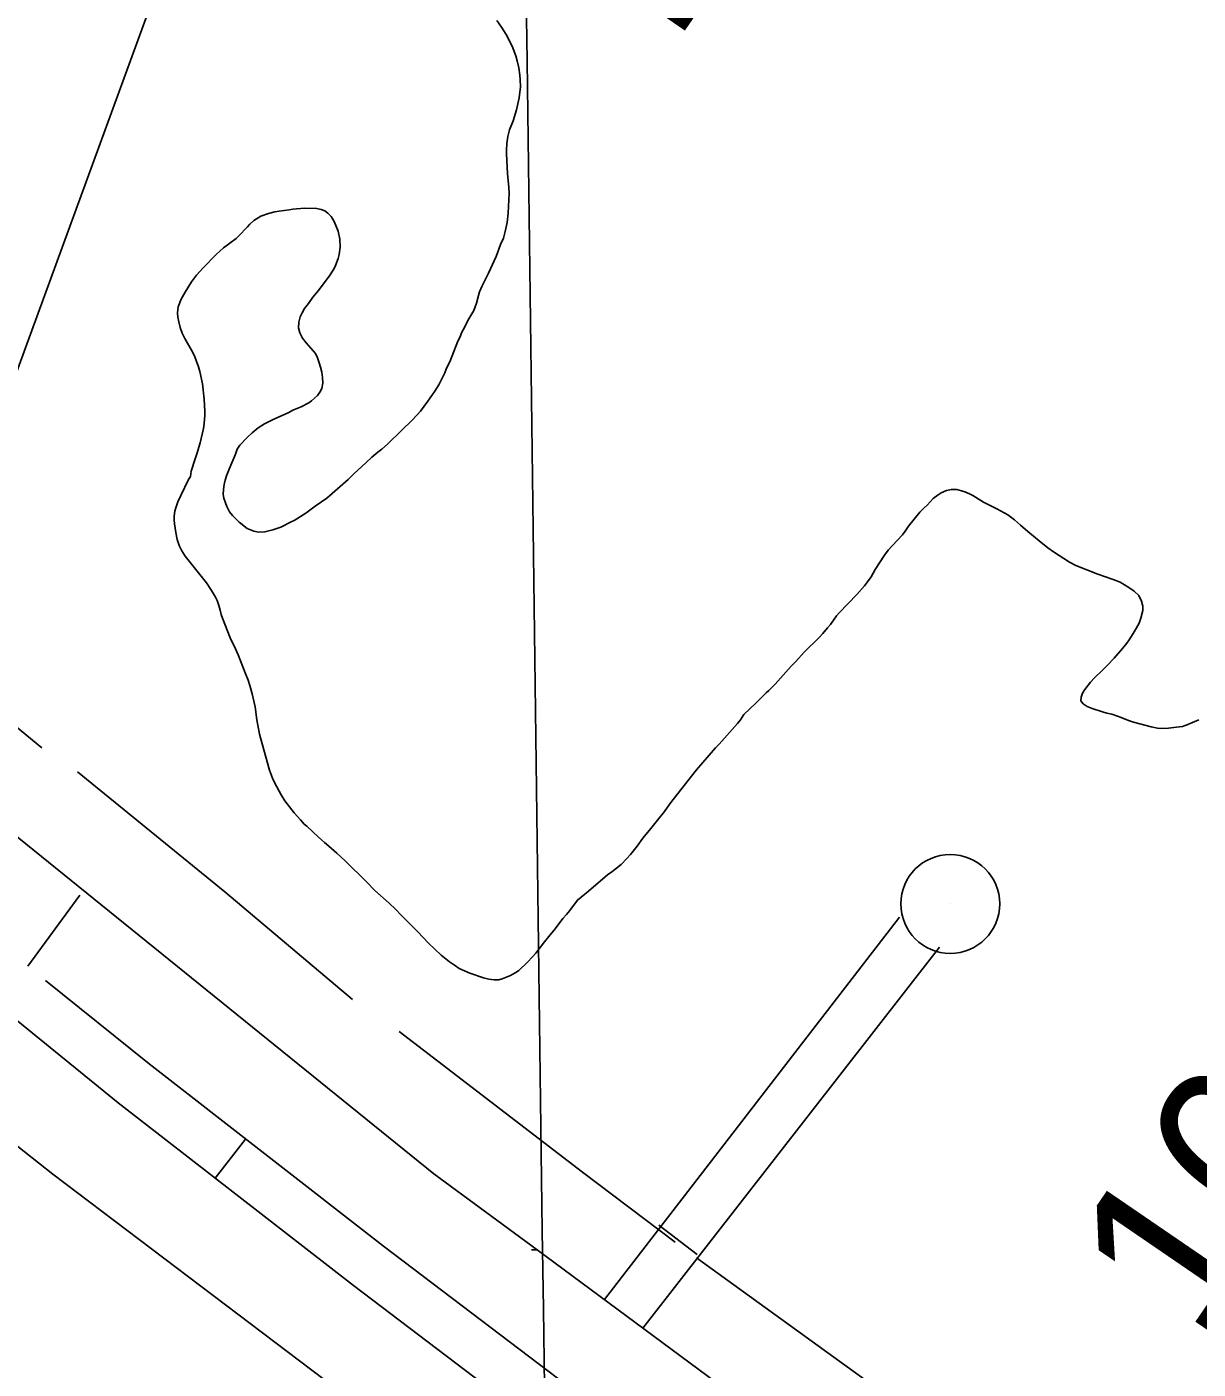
# Model space of a CAD drawing. Extents: x 3734862 to 3772949, y 391520 to 417239.
# Drawn here: x 3757277 to 3757987, y 397909 to 398724 of the extents above; entities that cross this region are included whole.
import ezdxf

# ---------------------------------------------------------------- set-up
doc = ezdxf.new("R2010")
doc.units = 0
for name, color, linetype in [('V-GRID-MAJR', 7, 'Continuous'), ('V-RIVR-EDGE', 7, 'Continuous'), ('V-RIVR-RANG-IDEN', 7, 'Continuous'), ('V-ROAD-CNTR', 7, 'Continuous'), ('V-SITE-VEGE', 7, 'Continuous'), ('V-SURV-IDEN', 7, 'Continuous'), ('V-TOPO-SHOR', 7, 'Continuous'), ('V-TOPO-TOWR', 7, 'Continuous')]:
    doc.layers.add(name, color=color, linetype=linetype)

msp = doc.modelspace()

# ---------------------------------------------------------------- linework, layer by layer
at = {"layer": 'V-GRID-MAJR'}
msp.add_spline([(3757600.99, 397094.2), (3757521.7, 403151.11), (3757442.36, 409211.39), (3757363.03, 415271.68), (3757362.98, 415275.05)], degree=3, dxfattribs=at)
at = {"layer": 'V-RIVR-EDGE'}
msp.add_spline([(3755702.08, 404495.32), (3755757.18, 404470.77), (3755793.3, 404451.23), (3755852.47, 404424.41), (3755881.39, 404415.75), (3755906.23, 404404.38), (3755920.22, 404395.76), (3755948.67, 404379.41), (3755958.16, 404378.93), (3755969.01, 404378), (3755990.69, 404368.45), (3756022.75, 404350.29), (3756054.82, 404336.64), (3756079.66, 404323.02), (3756103.59, 404309.39), (3756144.23, 404288.04), (3756167.69, 404268.99), (3756188.91, 404253.57), (3756231.36, 404233.11), (3756271.56, 404217.19), (3756299.11, 404203.1), (3756403.01, 404163.51), (3756460.37, 404140.31), (3756508.69, 404114.87), (3756530.82, 404103.96), (3756588.18, 404078.04), (3756639.21, 404052.15), (3756694.29, 404019.45), (3756726.8, 403998.12), (3756735.82, 403989.06), (3756740.32, 403979.55), (3756740.3, 403973.22), (3756740.74, 403967.79), (3756747.5, 403960.54), (3756759.69, 403953.73), (3756786.34, 403941.46), (3756814.34, 403929.18), (3756864.47, 403904.64), (3756889.32, 403895.98), (3756899.72, 403897.32), (3756908.33, 403901.82), (3756919.18, 403901.34), (3756933.18, 403894.07), (3756945.83, 403892.68), (3756956.23, 403893.11), (3756962.12, 403897.16), (3756970.71, 403896.69), (3756978.39, 403894.41), (3756992.41, 403894.83), (3757002.82, 403897.51), (3757019.1, 403901.54), (3757027.7, 403901.52), (3757034.02, 403901.05), (3757036.27, 403896.53), (3757036.71, 403891.1), (3757038.5, 403883.41), (3757046.62, 403874.34), (3757060.62, 403866.17), (3757076.41, 403853.92), (3757104.39, 403831.25), (3757122.44, 403816.73), (3757145.47, 403804.47), (3757165.34, 403796.73), (3757181.6, 403787.2), (3757194.24, 403777.67), (3757213.65, 403765.41), (3757229.9, 403756.33), (3757251.58, 403745.88), (3757266.49, 403741.32), (3757283.2, 403734.49), (3757308.94, 403720.87), (3757360.42, 403694.06), (3757393.83, 403670.92), (3757429.96, 403657.26), (3757461.59, 403645.43), (3757505.4, 403628.14), (3757548.31, 403610.4), (3757591.66, 403587.23), (3757649.45, 403552.27), (3757711.75, 403512.78), (3757753.76, 403493.23), (3757766.86, 403487.78), (3757773.19, 403487.76), (3757785.86, 403494.06), (3757794.45, 403494.04), (3757803.49, 403489.49), (3757807.08, 403480.89), (3757810.64, 403456.02), (3757814.23, 403447.87), (3757826.42, 403436.99), (3757854.41, 403422.9), (3757930.26, 403373.88), (3757975.85, 403342.57), (3758005.19, 403323.5), (3758062.07, 403286.74), (3758092.31, 403263.6), (3758175.82, 403209.59), (3758234.51, 403169.2), (3758283.7, 403133.81), (3758328.84, 403103.41), (3758399.23, 403041.74), (3758421.79, 403023.15), (3758438.05, 403017.68), (3758463.83, 403017.62), (3758491.43, 403026.14), (3758504.53, 403022.04), (3758513.56, 403014.33), (3758513.99, 403006.19), (3758499.95, 402997.18), (3758498.12, 402989.95), (3758502.16, 402978.18), (3758510.73, 402969.57), (3758522.02, 402962.76), (3758545.05, 402948.69), (3758582.07, 402926.89), (3758650.23, 402878.79), (3758697.61, 402840.7), (3758721.52, 402820.29), (3758740.94, 402809.39), (3758782.02, 402784.87), (3758831.24, 402755.36), (3758902.12, 402711.78), (3758960.36, 402675.46), (3759018.58, 402634.62), (3759069.59, 402599.68), (3759134.59, 402553.4), (3759185.57, 402508.06), (3759223.48, 402478.12), (3759262.29, 402448.18), (3759321.41, 402402.37), (3759371.51, 402366.07), (3759431.54, 402323.42), (3759463.59, 402300.28), (3759488.86, 402281.68), (3759576.89, 402222.68), (3759626.99, 402186.84), (3759672.12, 402153.72), (3759778.21, 402087.44), (3759832.83, 402050.68), (3759873, 402019.38), (3759909.55, 401989.45), (3760050.81, 401883.75), (3760100.02, 401850.16), (3760145.61, 401819.31), (3760185.77, 401788.01), (3760211.95, 401766.69), (3760254.82, 401734.48), (3760285.51, 401709.08), (3760303.12, 401700.45), (3760325.25, 401691.35), (3760352.78, 401671.39), (3760391.14, 401641), (3760430.41, 401611.96), (3760461.55, 401590.18), (3760536.95, 401542.97), (3760582.99, 401510.76), (3760602.85, 401495.79), (3760629.02, 401477.18), (3760672.36, 401449.49), (3760711.19, 401426.79), (3760818.61, 401347.85), (3760872.33, 401310.64), (3760925.58, 401271.62), (3760948.6, 401251.67), (3761039.76, 401181.81), (3761107.02, 401135.52), (3761151.7, 401104.67), (3761172.93, 401093.31), (3761186.03, 401090.57), (3761199.15, 401092.79), (3761219.51, 401099.07), (3761228.11, 401099.5), (3761233.52, 401095.42), (3761236.67, 401087.73), (3761236.64, 401077.78), (3761228.47, 401063.78), (3761223.03, 401057.47), (3761223.01, 401049.33), (3761228.86, 401039.37), (3761242.39, 401026.67), (3761254.14, 401021.67), (3761266.79, 401018.47), (3761292.52, 401001.68), (3761317.34, 400980.37), (3761342.15, 400955.44), (3761463.07, 400853.4), (3761509.99, 400812.14), (3761550.15, 400777.68), (3761585.34, 400746.84), (3761681.47, 400674.26), (3761756.4, 400618.91), (3761817.77, 400572.19), (3761878.26, 400530.44), (3761996.49, 400436.55), (3762057.42, 400389.83), (3762104.8, 400352.63), (3762156.25, 400313.17), (3762204.54, 400277.33), (3762245.17, 400247.84), (3762291.65, 400210.19), (3762325.94, 400182.07), (3762356.18, 400159.84), (3762404.02, 400123.55), (3762432.9, 400101.32), (3762455.49, 400091.32), (3762473.53, 400075.9), (3762512.34, 400044.16), (3762551.6, 400012.41), (3762593.58, 399983.82), (3762620.21, 399963.4), (3762661.74, 399937.08), (3762686.57, 399919.83), (3762793.08, 399841.35), (3762834.61, 399812.76), (3762873.44, 399790.05), (3762923.1, 399758.28), (3762956.96, 399737.4), (3762984.05, 399721.5), (3763024.22, 399693.37), (3763075.23, 399657.52), (3763115.86, 399633.91), (3763172.75, 399601.21), (3763228.74, 399568.52), (3763285.17, 399533.57), (3763344.31, 399494.08), (3763398.47, 399455.06), (3763444.06, 399421.04), (3763484.68, 399391.09), (3763603.38, 399303.08), (3763654.82, 399261.81), (3763661.14, 399259.53), (3763667.01, 399254.54), (3763671.96, 399245.04), (3763696.33, 399224.18), (3763722.94, 399200.15), (3763745.5, 399180.2), (3763818.14, 399117.17), (3763841.61, 399099.47), (3763852.45, 399092.21), (3763858.76, 399084.06), (3763874.99, 399067.29), (3763898, 399045.98), (3763924.62, 399023.76), (3763949, 399007.87), (3763970.2, 398987.47), (3764004.03, 398952.57), (3764028.38, 398926.74), (3764056.8, 398899.54), (3764092.88, 398862.37), (3764130.77, 398826.11), (3764147.01, 398811.6), (3764152.86, 398799.83), (3764162.32, 398783.53), (3764173.58, 398768.58), (3764186.67, 398757.24), (3764206.08, 398746.34), (3764226.87, 398742.22), (3764246.29, 398733.58), (3764269.32, 398717.7), (3764284.2, 398703.19), (3764301.81, 398691.84), (3764323.02, 398678.23), (3764345.14, 398660.99), (3764412.35, 398596.62), (3764457.02, 398559.88), (3764502.6, 398522.69), (3764538.26, 398497.74), (3764566.26, 398486.36), (3764583.89, 398484.51), (3764604.25, 398486.27), (3764616.45, 398486.24), (3764626.39, 398481.69), (3764630.89, 398474.45), (3764636.29, 398461.32), (3764634.9, 398450.02), (3764631.72, 398441.44), (3764633.06, 398434.65), (3764636.21, 398430.12), (3764643.89, 398425.58), (3764661.06, 398421.47), (3764685.44, 398409.2), (3764715.22, 398382), (3764745.45, 398356.15), (3764793.31, 398328), (3764844.31, 398292.6), (3764885.83, 398258.14), (3764918.78, 398234.54), (3764992.82, 398187.79), (3765058.27, 398144.22), (3765088.07, 398128.32), (3765140.91, 398100.15), (3765168.89, 398079.74), (3765193.71, 398061.59), (3765246.12, 398042.02), (3765282.23, 398018.42), (3765309.74, 397989.41), (3765339.95, 397955.42), (3765361.15, 397933.67), (3765382.35, 397911.91), (3765434.69, 397867.92), (3765477.57, 397838.43), (3765508.73, 397823.88), (3765545.3, 397801.18), (3765575.54, 397778.05), (3765617.52, 397749.91), (3765653.64, 397726.31), (3765681.63, 397709.96), (3765727.23, 397684.53), (3765761.99, 397660.02), (3765771.94, 397659.55), (3765788.21, 397659.96), (3765793.64, 397658.14), (3765793.63, 397653.62), (3765785.47, 397648.66), (3765785.47, 397645.5), (3765790.86, 397632.82), (3765800.33, 397623.76), (3765814.78, 397612.87), (3765831.94, 397605.59), (3765847.31, 397603.29), (3765858.15, 397598.75), (3765865.82, 397593.3), (3765888.84, 397576.97), (3765908.7, 397561.54), (3765918.16, 397548.41), (3765919.5, 397542.07), (3765921.3, 397536.19), (3765926.71, 397533.46), (3765933.05, 397534.35), (3765940.73, 397533.43), (3765944.79, 397530.25), (3765956.97, 397519.37), (3765987.67, 397499.85), (3766024.67, 397468.11), (3766059.41, 397438.18), (3766085.13, 397413.25), (3766102.73, 397400.09), (3766131.61, 397377.42), (3766172.69, 397350.18), (3766210.59, 397318.89), (3766264.32, 397285.3), (3766306.76, 397260.78), (3766362.73, 397220.85), (3766381.12, 397208.5)], degree=3, dxfattribs=at)
at = {"layer": 'V-ROAD-CNTR'}
for p, q in [((3757308.64, 398197), (3757277.19, 398153.96)), ((3757409.3, 398049), (3757390.9, 398025.31)), ((3757659.89, 397996.76), (3757683.24, 397978.89))]:
    msp.add_line(p, q, dxfattribs=at)
for points in [[(3754306.1, 400665.86), (3755793.05, 399434.27), (3757000.71, 398450.49), (3757523.37, 398027.83), (3757586.2, 397981.87), (3757582.75, 397981.83)], [(3755486.61, 399576.42), (3755624.6, 399464.14), (3755767.07, 399346.77), (3755941.14, 399201.44), (3756080.43, 399085.13), (3756216.66, 398975.14), (3756360.51, 398858.88), (3756490.35, 398752.61), (3756624.51, 398644.55), (3756763.81, 398532.09), (3756897.97, 398422.24), (3757048.68, 398301.26), (3757205.49, 398173.36), (3757258.9, 398130.17), (3757332.04, 398071.02), (3757474.72, 397960.21), (3757598.93, 397865.99)], [(3757627.06, 397951.58), (3757805.88, 398183.51)], [(3757650.31, 397934.35), (3757830.2, 398165.32)], [(3757287.94, 398145.27), (3757350.68, 398094.53), (3757492.98, 397984.01), (3757616.96, 397889.96), (3757740.05, 397798.14), (3757899.92, 397680.65), (3758063.25, 397560.22), (3758189.84, 397466.68), (3758293.17, 397390.5), (3758447.51, 397274.54), (3758452.45, 397270.91)], [(3757586.2, 397981.87), (3757749.19, 397861.05), (3758031.99, 397647.9), (3758284.13, 397463.9), (3758547.76, 397268.18), (3758713.39, 397143.23)]]:
    msp.add_lwpolyline(points, dxfattribs=at)
at = {"layer": 'V-SITE-VEGE'}
for points in [[(3757568.66, 398610.66), (3757569.09, 398622.77), (3757569.06, 398626.3), (3757568.24, 398634.79), (3757567.62, 398646.66), (3757567.53, 398648.91), (3757567.79, 398652.97), (3757568.44, 398657.19), (3757569.46, 398661.18), (3757571.59, 398666.68), (3757573.57, 398673.39), (3757575.23, 398680.62), (3757576.08, 398687.39), (3757575.9, 398691.67), (3757575.57, 398694.45), (3757574.94, 398698.8), (3757574.08, 398703.08), (3757573.3, 398706.08), (3757571, 398711.93), (3757567.33, 398719.11), (3757564.59, 398723.45), (3757561.62, 398727.56)], [(3757487.68, 398199.85), (3757482.68, 398204.99), (3757469.72, 398217.74), (3757464.65, 398222.43), (3757459.72, 398226.75), (3757457.15, 398228.83), (3757453.52, 398232.11), (3757446.4, 398238.82), (3757444.81, 398240.08), (3757442.61, 398242.7), (3757438.66, 398246.95), (3757433.12, 398254.19), (3757430.83, 398257.86), (3757427.1, 398264.89), (3757425.64, 398267.89), (3757423.8, 398272.83), (3757421.25, 398281.53), (3757417.68, 398294.66), (3757416.11, 398303.21), (3757414.99, 398311.17), (3757413.35, 398319.12), (3757411.88, 398324.07), (3757410.8, 398327.29), (3757408.96, 398331.79), (3757404.81, 398342.66), (3757403.21, 398346.4), (3757399.92, 398353.06), (3757395.16, 398364.9), (3757394.39, 398367.3), (3757393.77, 398369.92), (3757393, 398372.62), (3757391.92, 398375.62), (3757390.92, 398377.72), (3757388.64, 398381.76), (3757385.52, 398386.32), (3757379.97, 398393.56), (3757375.87, 398398.49), (3757372.61, 398402.6), (3757370.63, 398405.81), (3757369.02, 398409.03), (3757367.71, 398412.78), (3757366.93, 398416.98), (3757366.13, 398422.24), (3757365.89, 398424.57), (3757365.95, 398426.9), (3757366.37, 398429.98), (3757366.96, 398432.01), (3757368.21, 398435.48), (3757369.98, 398439.48), (3757374.63, 398449.07), (3757375.75, 398450.95), (3757376.32, 398454.26), (3757376.98, 398456.67), (3757377.94, 398459.16), (3757379.77, 398464.66), (3757381.74, 398471.37), (3757383.63, 398479.95), (3757384.05, 398483.04), (3757384.54, 398488.23), (3757384.6, 398490.26), (3757384.16, 398497.85), (3757383.11, 398507.08), (3757381.47, 398514.58), (3757380.69, 398517.43), (3757378.46, 398523.43), (3757377.24, 398526.13), (3757372.36, 398534.58), (3757370.83, 398537.87), (3757369.52, 398541.24), (3757368.67, 398544.7), (3757368.12, 398547.62), (3757367.87, 398550.18), (3757368.29, 398553.94), (3757370.13, 398558.54), (3757372.51, 398562.84), (3757376.36, 398569.04), (3757379.41, 398573.04), (3757383.43, 398577.51), (3757391.48, 398585.62), (3757395.81, 398589.71), (3757403.51, 398595.26), (3757405, 398596.63), (3757410.44, 398602.46), (3757411.93, 398603.98), (3757414.32, 398606.17), (3757418.51, 398608.84), (3757423.23, 398610.38), (3757426.98, 398611.39), (3757429.68, 398611.94), (3757435.61, 398612.66), (3757437.94, 398613.05), (3757440.11, 398613.3), (3757445.3, 398613.64), (3757452.29, 398613.55), (3757455.07, 398612.97), (3757457.41, 398612.01), (3757459.23, 398610.75), (3757461.2, 398608.73), (3757463.1, 398605.52), (3757465.33, 398599.83), (3757466.35, 398594.95)], [(3757466.35, 398594.95), (3757466.69, 398590.06), (3757466.12, 398585.63), (3757465.39, 398583.14), (3757463.85, 398578.85), (3757462.96, 398577.03), (3757460.14, 398572.65), (3757456.87, 398568.42), (3757453.45, 398563.73), (3757450.1, 398559.64), (3757447.35, 398555.94), (3757445.04, 398552.76), (3757443.56, 398550.12), (3757442.45, 398547.78), (3757441.58, 398544.54), (3757441.46, 398541.08), (3757442.23, 398538.16), (3757443.76, 398534.93), (3757445.96, 398532.02), (3757448.92, 398528.81), (3757451.58, 398525.53), (3757452.88, 398522.83), (3757453.96, 398519.98), (3757454.73, 398517.21), (3757455.43, 398514.21), (3757455.98, 398511.06), (3757456.16, 398507.6), (3757455.58, 398504.37), (3757454.33, 398502.02), (3757452.99, 398500.14), (3757449.33, 398496.8), (3757447.69, 398495.58), (3757442.97, 398493.21), (3757437.88, 398491.14), (3757435.56, 398489.85), (3757426.05, 398485.56), (3757420.73, 398482.81), (3757416.92, 398480.38), (3757413.34, 398477.41), (3757410.28, 398474.61), (3757405.73, 398469.84), (3757404.25, 398467.57), (3757403.07, 398464.4), (3757399.31, 398455.35), (3757397.77, 398451.28), (3757396.96, 398448.72), (3757396.3, 398446.16), (3757395.8, 398443), (3757395.75, 398439.99), (3757396.07, 398437.81), (3757397, 398434.89), (3757397.84, 398432.72), (3757399.52, 398429.5), (3757401.27, 398427.34), (3757405.36, 398423.23), (3757410.2, 398419.29), (3757414.35, 398417.67), (3757417.13, 398417.24), (3757420.97, 398417.35), (3757425.77, 398418.59), (3757430.64, 398420.21), (3757436.85, 398423.49), (3757438.72, 398424.33), (3757445.83, 398428.67), (3757451.43, 398432.85), (3757458.53, 398437.87), (3757471.59, 398449.18), (3757474.95, 398452.51), (3757482.26, 398459.18), (3757485.91, 398462.67), (3757489.5, 398465.78), (3757491.89, 398467.6), (3757495.4, 398470.49), (3757504.04, 398479.13), (3757510.08, 398484.89), (3757513.44, 398488.3), (3757515.37, 398490.65), (3757519.84, 398496.55), (3757524.07, 398502.67), (3757526.52, 398506.52), (3757528, 398509.32), (3757530.07, 398513.77), (3757531.25, 398516.56), (3757533.1, 398520.48), (3757538.1, 398533), (3757539.36, 398535.71), (3757540.24, 398538.13), (3757542.32, 398541.75), (3757544.02, 398545.6), (3757547.8, 398551.72), (3757549.34, 398556.09), (3757550.58, 398560.76), (3757551.24, 398562.87), (3757552.64, 398566.11), (3757556.71, 398574.26), (3757561.21, 398584.37), (3757563.93, 398591.61), (3757565.63, 398595.61), (3757566.8, 398599.53), (3757567.88, 398605.1), (3757568.66, 398610.66)], [(3757926.24, 398391.58), (3757912.97, 398397.03), (3757909.12, 398399.03), (3757899.3, 398405.26), (3757895.97, 398407.64), (3757890.75, 398411.81), (3757883.87, 398417.54), (3757879.47, 398421.48), (3757875.69, 398424.68), (3757871.68, 398427.58), (3757865.04, 398431.21), (3757856.95, 398435.43), (3757850.47, 398439.42), (3757848.49, 398440.43), (3757845.54, 398441.63), (3757843.6, 398442.31), (3757840.73, 398443), (3757837.48, 398443.08), (3757834.47, 398442.48), (3757831.34, 398441.09), (3757829.38, 398439.9), (3757826.45, 398437.62), (3757822.73, 398433.62), (3757820.71, 398431.8), (3757818.4, 398429.3), (3757811.41, 398420.75), (3757809.33, 398417.66), (3757807.77, 398415.54), (3757801.51, 398408.95), (3757799.05, 398406.22), (3757796.82, 398403.27), (3757791.25, 398394.58), (3757788.81, 398389.98), (3757786.5, 398386.95), (3757784.64, 398384.68), (3757780.02, 398379.38), (3757769.37, 398368.25), (3757767.8, 398366.36), (3757764.01, 398361.21), (3757762.3, 398359.09), (3757759.4, 398355.69), (3757757.39, 398353.49), (3757748.14, 398344.32), (3757743.15, 398338.65), (3757740.32, 398335.77), (3757730.49, 398325.01), (3757726.61, 398321.15), (3757725.12, 398319.78), (3757718.78, 398313.34), (3757711.62, 398306.6), (3757709.46, 398303.35), (3757707.6, 398301.07), (3757696.51, 398288.58), (3757694.27, 398286.23), (3757682.73, 398272.91), (3757677.6, 398266.26), (3757667.26, 398253.17), (3757662.72, 398246.89), (3757660.79, 398244.4), (3757655.06, 398237.29), (3757650.3, 398231.61), (3757646.8, 398226.62), (3757642.79, 398221.63), (3757640.55, 398219.2), (3757637.05, 398215.64), (3757631.45, 398211.09), (3757628.76, 398209.19), (3757617.26, 398199.4), (3757610.62, 398193.93), (3757605.93, 398187.73), (3757603.92, 398185.23), (3757601.69, 398182.81), (3757597, 398176.61), (3757593.21, 398171.92), (3757590.68, 398168.59), (3757588.52, 398166.02), (3757585.25, 398161.78), (3757583.31, 398159.51), (3757580.33, 398156.25), (3757575.04, 398151.33), (3757572.72, 398149.73), (3757569.95, 398148.28), (3757564.93, 398146.21), (3757562.9, 398145.59), (3757559.98, 398145.49), (3757556.81, 398145.99), (3757553.58, 398146.87), (3757545.29, 398149.66), (3757538.87, 398152.54), (3757536.53, 398154.02), (3757532.98, 398156.47), (3757530.86, 398158.1), (3757527.98, 398160.64), (3757520.26, 398167.87), (3757513.74, 398174.73), (3757511.32, 398177.04), (3757509.8, 398178.68), (3757503.66, 398184.72), (3757500.17, 398188.45), (3757496.31, 398192.17), (3757487.68, 398199.85)], [(3757987.54, 398303.38), (3757979.98, 398300.01), (3757977.58, 398299.32), (3757974.05, 398298.76), (3757969.24, 398298.27), (3757965.04, 398298.09), (3757962.56, 398298.29), (3757958.64, 398299.16), (3757947.87, 398301.93), (3757944.93, 398302.96), (3757940.41, 398304.65), (3757938.29, 398305.61), (3757934.75, 398306.71), (3757931.81, 398307.44), (3757929.1, 398308.24), (3757922.92, 398310.22), (3757919.91, 398311.47), (3757917.34, 398313.11), (3757915.97, 398314.75), (3757916.1, 398317.08), (3757916.98, 398319.42), (3757918.32, 398321.68), (3757921.89, 398326.22), (3757924.27, 398328.8), (3757928.75, 398333.04), (3757932.18, 398336.53), (3757936.13, 398340.77), (3757941.27, 398346.67), (3757943.79, 398349.78), (3757945.28, 398351.89), (3757947.81, 398355.75), (3757949.81, 398359.07), (3757951.29, 398361.86), (3757952.47, 398364.96), (3757953.63, 398369.7), (3757953.53, 398372.33), (3757952.83, 398375.33), (3757951.15, 398378.7), (3757948.42, 398381.46), (3757945.02, 398383.68), (3757939.89, 398386.73), (3757935.67, 398388.42), (3757926.24, 398391.58)]]:
    msp.add_lwpolyline(points, dxfattribs=at)
at = {"layer": 'V-TOPO-SHOR'}
for points in [[(3755334.3, 399625.48), (3755442.06, 399538.86), (3755581.07, 399423.47), (3755728.89, 399301.42), (3755892.3, 399167.38), (3756068.62, 399019.96), (3756263.22, 398859.91), (3756441.49, 398721.26), (3756494.37, 398678.59), (3756689.67, 398515.17), (3756886.98, 398353.78), (3757004.26, 398260.45), (3757127, 398158.4), (3757292.4, 398027.74), (3757471.99, 397891.8), (3757660.45, 397741.79), (3757737, 397687.86), (3757747.16, 397681.21)], [(3757218.81, 398373.48), (3757441.49, 398982.9), (3757546.96, 399270.04)], [(3757180.5, 398370.99), (3757219.13, 398341), (3757285.58, 398286.31)], [(3757307.25, 398271.67), (3757396.75, 398198.99), (3757474.06, 398133.61)], [(3757502.51, 398114.31), (3757613.66, 398029), (3757669.91, 397986.36)], [(3757682.78, 397977.03), (3757804.06, 397889.11), (3757890.69, 397824.56), (3757932.81, 397793.18), (3758068.98, 397695.28), (3758271.1, 397539.91)]]:
    msp.add_lwpolyline(points, dxfattribs=at)
at = {"layer": 'V-TOPO-TOWR'}
msp.add_line((3757836.76, 398191.64), (3757836.76, 398191.64), dxfattribs=at)
msp.add_circle((3757836.76, 398191.64), 30, dxfattribs=at)

# ---------------------------------------------------------------- texts
at = {"layer": 'V-RIVR-RANG-IDEN'}
msp.add_text('D-140', height=83, rotation=55.44333, dxfattribs=at).set_placement((3757670.62, 398713.93))
at = {"layer": 'V-SURV-IDEN'}
msp.add_text('1644+34.4', height=100, rotation=55.6175, dxfattribs=at).set_placement((3757988.65, 397923.65))

doc.saveas('drawing.dxf')
